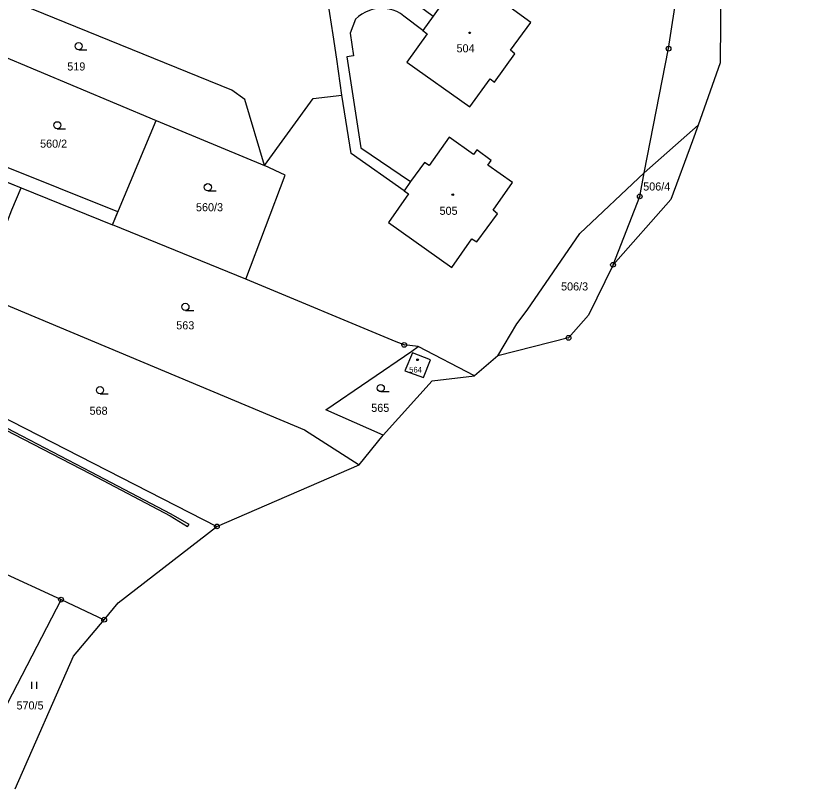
# Model space of a CAD drawing. Extents: x -562167 to -556918, y -1077891 to -1070763.
# Drawn here: x -558029.7 to -557861.4, y -1073722.1 to -1073559.6 of the extents above; entities that cross this region are included whole.
import ezdxf

# ---------------------------------------------------------------- set-up
doc = ezdxf.new("R2010")
doc.units = 0
for name, color, linetype in [('Hranice parcel', 7, 'Continuous'), ('Parcelní čísla', 7, 'Continuous'), ('Věcná břemena k části', 7, 'Continuous'), ('Značky bodu BP', 7, 'Continuous'), ('Značky budov', 7, 'Continuous'), ('Značky kultur', 7, 'Continuous')]:
    doc.layers.add(name, color=color, linetype=linetype)

msp = doc.modelspace()

# ---------------------------------------------------------------- linework, layer by layer
at = {"layer": 'Hranice parcel'}
for p, q in [((-557944.07, -1073562.64), (-557948.05, -1073559.56)), ((-557941.9, -1073559.58), (-557944.07, -1073562.64)), ((-558038.36, -1073565.55), (-558000.16, -1073581.51)), ((-558009.36, -1073603.49), (-558000.16, -1073581.51)), ((-558000.16, -1073581.51), (-557977.41, -1073591.02)), ((-557897.48, -1073592.57), (-557886.18, -1073582.51)), ((-558046.87, -1073588.38), (-558028.58, -1073595.68)), ((-557898.44, -1073597.5), (-557897.48, -1073592.57)), ((-557946.67, -1073594.38), (-557948, -1073596.35)), ((-558028.58, -1073595.68), (-558009.36, -1073603.49)), ((-557904.06, -1073611.89), (-557898.44, -1073597.5)), ((-557981.3, -1073614.89), (-558009.36, -1073603.49)), ((-557904.06, -1073611.89), (-557909.21, -1073622.51)), ((-557909.21, -1073622.51), (-557913.41, -1073627.25)), ((-557913.41, -1073627.25), (-557928.28, -1073631.02)), ((-557933.2, -1073635.23), (-557945.03, -1073629.08)), ((-557928.28, -1073631.02), (-557933.2, -1073635.23)), ((-558047.53, -1073636.2), (-557987.38, -1073666.93)), ((-557952.42, -1073647.76), (-557942.08, -1073636.31)), ((-557942.08, -1073636.31), (-557933.2, -1073635.23)), ((-557957.49, -1073653.98), (-557952.42, -1073647.76)), ((-557987.38, -1073666.93), (-557957.49, -1073653.98)), ((-558008.13, -1073682.96), (-557987.38, -1073666.93)), ((-558042.48, -1073671.96), (-558020.18, -1073682.32)), ((-558020.18, -1073682.32), (-558039.55, -1073719.63)), ((-558020.18, -1073682.32), (-558011.11, -1073686.54)), ((-558011.11, -1073686.54), (-558008.13, -1073682.96)), ((-558017.53, -1073694.23), (-558011.11, -1073686.54)), ((-558029.85, -1073722.15), (-558017.53, -1073694.23))]:
    msp.add_line(p, q, dxfattribs=at)
for points in [[(-557875.08, -1073418.52), (-557880.11, -1073415), (-557884.66, -1073414.11), (-557888.78, -1073417.07), (-557919.08, -1073460.09), (-557919.51, -1073465.45), (-557958.15, -1073519.56), (-557960.76, -1073525.37), (-557961.25, -1073531.9), (-557959.85, -1073543.64), (-557958.52, -1073546.41), (-557955.67, -1073549.33), (-557941.9, -1073559.58)], [(-557897.48, -1073592.57), (-557892.38, -1073566.43), (-557887.02, -1073531.37), (-557881.44, -1073509.74), (-557867.37, -1073474.4), (-557861.36, -1073465.07)], [(-557961.12, -1073576.24), (-557962.13, -1073568.62), (-557962.94, -1073563.5), (-557966.76, -1073538.79), (-557967.76, -1073526.9)], [(-557881.3, -1073543.83), (-557881.54, -1073569.39), (-557886.18, -1073582.51)], [(-557977.41, -1073591.02), (-557981.5, -1073577.12), (-557984.25, -1073575.17), (-558047.33, -1073549.53)], [(-557944.07, -1073562.64), (-557943.15, -1073563.3), (-557947.42, -1073569.28), (-557934.16, -1073578.7), (-557929.93, -1073572.77), (-557928.96, -1073573.46), (-557924.72, -1073567.52), (-557925.63, -1073566.74), (-557921.33, -1073560.9), (-557926.44, -1073557.23), (-557925.76, -1073556.27), (-557928.81, -1073554.08), (-557929.5, -1073555.03), (-557934.61, -1073551.36), (-557938.85, -1073557.29), (-557939.81, -1073556.68), (-557941.9, -1073559.58)], [(-557948.05, -1073559.56), (-557948.76, -1073559.06), (-557949.52, -1073558.64), (-557950.33, -1073558.32), (-557951.17, -1073558.09), (-557952.03, -1073557.96), (-557952.77, -1073557.92), (-557953.64, -1073557.97), (-557954.49, -1073558.12), (-557955.32, -1073558.37), (-557956.12, -1073558.72), (-557956.88, -1073559.15), (-557957.57, -1073559.67), (-557958.21, -1073560.26)], [(-557958.21, -1073560.26), (-557959.37, -1073563.14), (-557958.62, -1073567.93), (-557960.03, -1073568.18), (-557957.14, -1073587.26), (-557946.67, -1073594.38)], [(-557977.41, -1073591.02), (-557967.12, -1073576.88), (-557961.12, -1073576.24)], [(-557948, -1073596.35), (-557959.17, -1073588.51), (-557961.12, -1073576.24)], [(-557886.18, -1073582.51), (-557887.35, -1073585.83), (-557891.92, -1073598.16), (-557904.06, -1073611.89)], [(-557948, -1073596.35), (-557947.05, -1073596.99), (-557951.31, -1073602.98), (-557937.98, -1073612.48), (-557933.77, -1073606.45), (-557932.74, -1073607.06), (-557928.33, -1073601.14), (-557929.29, -1073600.42), (-557925.23, -1073594.55), (-557930.39, -1073590.91), (-557929.67, -1073589.92), (-557932.7, -1073587.73), (-557933.42, -1073588.7), (-557938.54, -1073585.03), (-557942.77, -1073591.03), (-557943.74, -1073590.35), (-557946.67, -1073594.38)], [(-557981.3, -1073614.89), (-557973.04, -1073593.02), (-557977.41, -1073591.02)], [(-557928.28, -1073631.02), (-557924.28, -1073624.29), (-557922.14, -1073621.4), (-557911.04, -1073605.28), (-557897.48, -1073592.57)], [(-558037.5, -1073617.95), (-558036.99, -1073617), (-558030.56, -1073600.34), (-558028.58, -1073595.68)], [(-557945.03, -1073629.08), (-557947.99, -1073628.74), (-557949.68, -1073628.07), (-557981.3, -1073614.89)], [(-558037.5, -1073617.95), (-557968.93, -1073646.57), (-557957.49, -1073653.98)], [(-557952.42, -1073647.76), (-557964.47, -1073642.42), (-557946.38, -1073630.08), (-557945.03, -1073629.08)], [(-557942.43, -1073631.91), (-557946.23, -1073630.43), (-557947.87, -1073634.18), (-557943.94, -1073635.62), (-557942.43, -1073631.91)]]:
    msp.add_lwpolyline(points, dxfattribs=at)
at = {"layer": 'Věcná břemena k části'}
for points in [[(-558008.2, -1073600.72), (-558045.87, -1073585.68), (-558069.61, -1073576.2), (-558086.08, -1073568.92), (-558086.83, -1073571.83), (-558085.98, -1073572.82), (-558070.72, -1073578.99), (-558046.87, -1073588.38), (-558028.58, -1073595.68), (-558009.36, -1073603.49)], [(-558069.46, -1073627.2), (-558075.09, -1073624.31), (-558085.02, -1073619.2), (-558096.57, -1073613.11), (-558097.4, -1073614.73), (-558096.21, -1073615.31), (-558095.61, -1073614.13), (-558085.2, -1073619.56), (-558075.23, -1073624.69), (-558069.64, -1073627.56), (-558059.15, -1073632.9), (-558045.95, -1073639.25), (-558030.13, -1073647.49), (-558013.99, -1073655.88), (-557997.23, -1073664.71), (-557993.56, -1073666.97), (-557993.23, -1073666.51), (-557997.03, -1073664.35), (-558013.81, -1073655.52), (-558029.95, -1073647.13), (-558045.77, -1073638.89), (-558058.97, -1073632.54)]]:
    msp.add_lwpolyline(points, close=True, dxfattribs=at)
at = {"layer": 'Značky bodu BP'}
for centre, radius in [((-557892.38, -1073566.43), 0.5), ((-557892.38, -1073566.43), 0.0303), ((-557898.44, -1073597.5), 0.5), ((-557898.44, -1073597.5), 0.0303), ((-557904.06, -1073611.89), 0.5), ((-557904.06, -1073611.89), 0.0303), ((-557947.99, -1073628.74), 0.5), ((-557913.41, -1073627.25), 0.5), ((-557913.41, -1073627.25), 0.0303), ((-557947.99, -1073628.74), 0.0303), ((-557987.38, -1073666.93), 0.5), ((-557987.38, -1073666.93), 0.0303), ((-558020.18, -1073682.32), 0.5), ((-558020.18, -1073682.32), 0.0303), ((-558011.11, -1073686.54), 0.5), ((-558011.11, -1073686.54), 0.0303)]:
    msp.add_circle(centre, radius, dxfattribs=at)
at = {"layer": 'Značky budov'}
for centre in [(-557934.21, -1073563.1), (-557937.77, -1073597.13), (-557945.18, -1073631.87)]:
    msp.add_circle(centre, 0.175, dxfattribs=at)
at = {"layer": 'Značky kultur'}
for p, q in [((-558016.47, -1073566.66), (-558014.72, -1073566.66)), ((-558020.96, -1073583.29), (-558019.21, -1073583.29)), ((-557989.3, -1073596.32), (-557987.55, -1073596.32)), ((-557994.02, -1073621.49), (-557992.27, -1073621.49)), ((-558011.98, -1073639.01), (-558010.23, -1073639.01)), ((-557952.92, -1073638.57), (-557951.17, -1073638.57)), ((-558026.3, -1073701.09), (-558026.3, -1073699.59)), ((-558025.3, -1073701.09), (-558025.3, -1073699.59))]:
    msp.add_line(p, q, dxfattribs=at)
for centre in [(-558016.47, -1073565.91), (-558020.96, -1073582.54), (-557989.3, -1073595.57), (-557994.02, -1073620.74), (-558011.98, -1073638.26), (-557952.92, -1073637.82)]:
    msp.add_circle(centre, 0.75, dxfattribs=at)

# ---------------------------------------------------------------- texts
at = {"layer": 'Parcelní čísla'}
for s, height, p in [('504', 1.7, (-557936.98, -1073567.2)), ('519', 1.7, (-558018.86, -1073571.02)), ('560/2', 1.7, (-558024.59, -1073587.26)), ('506/4', 1.7, (-557897.71, -1073596.27)), ('560/3', 1.7, (-557991.79, -1073600.63)), ('505', 1.7, (-557940.55, -1073601.38)), ('506/3', 1.7, (-557914.99, -1073617.29)), ('563', 1.7, (-557995.94, -1073625.47)), ('564', 1.19, (-557946.93, -1073634.55)), ('568', 1.7, (-558014.18, -1073643.43)), ('565', 1.7, (-557954.92, -1073642.83)), ('570/5', 1.7, (-558029.55, -1073705.42))]:
    msp.add_text(s, height=height, dxfattribs=at).set_placement(p)

doc.saveas('drawing.dxf')
